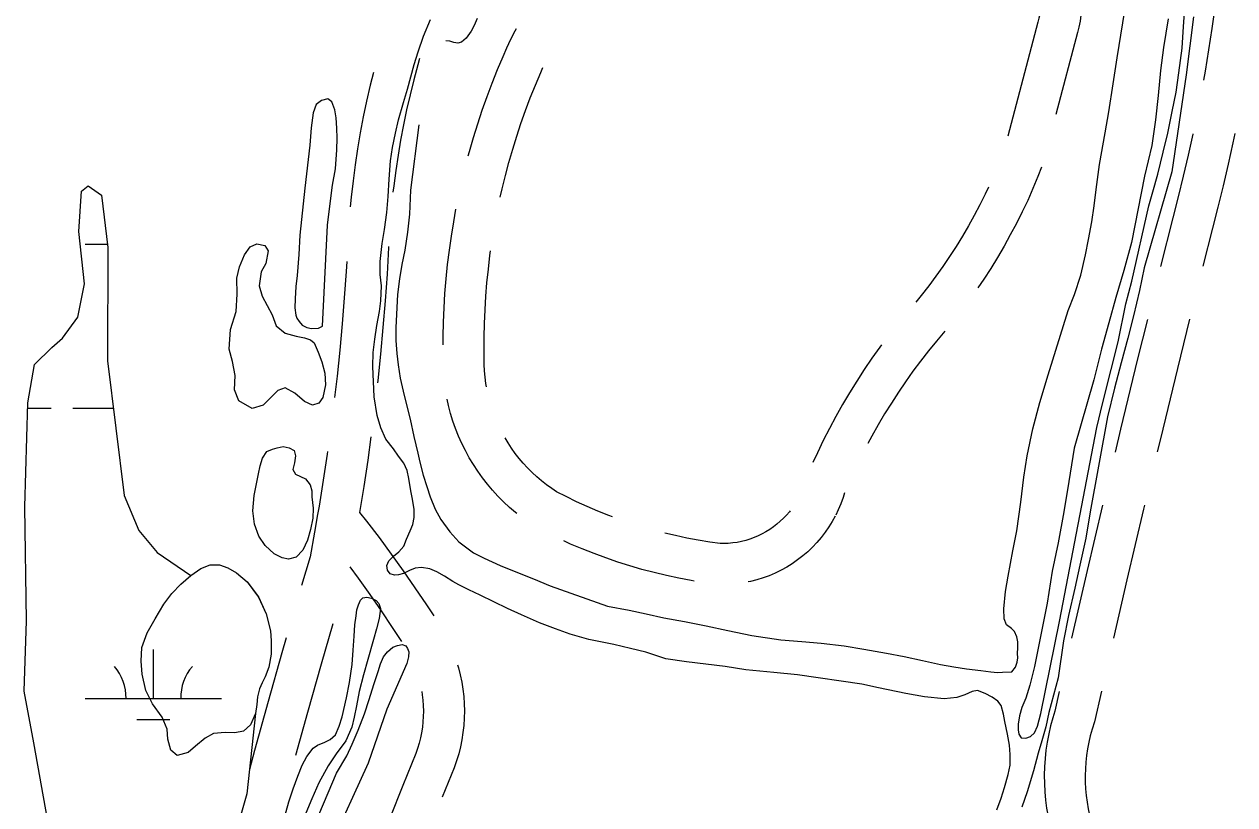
# Model space of a CAD drawing. Extents: x 3535183 to 3573198, y 534952 to 560562.
# Drawn here: x 3560757 to 3561643, y 550189 to 550760 of the extents above; entities that cross this region are included whole.
import ezdxf

# ---------------------------------------------------------------- set-up
doc = ezdxf.new("R2010")
doc.units = 0
for name, color, linetype in [('V-ROAD-CNTR', 7, 'Continuous'), ('V-TOPO-SHOR', 7, 'Continuous'), ('V-WETL-SWMP', 7, 'Continuous')]:
    doc.layers.add(name, color=color, linetype=linetype)

msp = doc.modelspace()

# ---------------------------------------------------------------- linework, layer by layer
at = {"layer": 'V-ROAD-CNTR'}
for points in [[(3561634.04, 550818.5), (3561632.54, 550803.96), (3561630.72, 550788.35), (3561628.71, 550772.76), (3561626.5, 550757.2), (3561624.09, 550741.67), (3561621.49, 550726.17), (3561620.28, 550719.48)], [(3561529.25, 550791.79), (3561529.75, 550789.48), (3561530.45, 550785.05), (3561530.89, 550780.57), (3561531.06, 550776.06), (3561530.97, 550771.57), (3561530.61, 550767.09), (3561529.99, 550762.63), (3561529.11, 550758.22), (3561528.08, 550754.3), (3561512.33, 550694.24)], [(3561501.04, 550775.49), (3561500.99, 550773.08), (3561500.77, 550770.35), (3561500.4, 550767.65), (3561499.86, 550764.97), (3561499.06, 550761.9), (3561477.19, 550678.51)], [(3561082, 550663.98), (3561082.88, 550667.27), (3561085.79, 550677.42), (3561088.92, 550687.51), (3561092.24, 550697.53), (3561095.76, 550707.49), (3561099.48, 550717.37), (3561103.4, 550727.18), (3561107.47, 550736.82), (3561110.16, 550743.07), (3561113.12, 550749.4), (3561116.28, 550755.64), (3561117.23, 550757.37)], [(3561046.41, 550735.38), (3561045.06, 550730.7), (3561042.13, 550719.79), (3561039.4, 550708.82), (3561036.88, 550697.8), (3561034.57, 550686.74), (3561032.47, 550675.63), (3561030.58, 550664.48), (3561028.9, 550653.31), (3561027.43, 550642.1), (3561026.91, 550637.42)], [(3561012.54, 550725.13), (3561010.22, 550715.78), (3561007.57, 550704.21), (3561005.15, 550692.59), (3561002.94, 550680.92), (3561000.95, 550669.22), (3560999.19, 550657.48), (3560997.65, 550645.71), (3560996.33, 550633.92), (3560995.66, 550626.67)], [(3561105.49, 550633.89), (3561106.85, 550639.96), (3561109.22, 550649.64), (3561111.79, 550659.26), (3561114.54, 550668.84), (3561117.49, 550678.35), (3561120.62, 550687.81), (3561123.94, 550697.2), (3561127.45, 550706.52), (3561131.15, 550715.78), (3561135.07, 550725.04), (3561136.65, 550728.73)], [(3561612.59, 550680.22), (3561612.51, 550679.88), (3561609.13, 550664.53), (3561605.56, 550649.23), (3561601.79, 550633.97), (3561597.79, 550618.6), (3561588.89, 550583.08)], [(3561643.26, 550680.41), (3561641.85, 550673.61), (3561638.39, 550657.9), (3561634.73, 550642.22), (3561630.87, 550626.59), (3561626.86, 550611.18), (3561619.84, 550583.2)], [(3561501.85, 550655.65), (3561499.15, 550648.82), (3561495.48, 550640.11), (3561491.62, 550631.48), (3561487.57, 550622.94), (3561483.33, 550614.49), (3561478.91, 550606.13), (3561474.31, 550597.87), (3561469.52, 550589.72), (3561464.56, 550581.67), (3561459.42, 550573.73), (3561455.18, 550567.47)], [(3561463.03, 550641.2), (3561460.6, 550636.09), (3561456.66, 550628.22), (3561452.55, 550620.45), (3561448.26, 550612.76), (3561443.81, 550605.18), (3561439.2, 550597.69), (3561434.42, 550590.31), (3561429.48, 550583.03), (3561424.38, 550575.86), (3561419.13, 550568.8), (3561413.72, 550561.87), (3561409.69, 550556.92)], [(3561063.7, 550525.59), (3561063.71, 550531.71), (3561063.92, 550542.27), (3561064.35, 550552.82), (3561064.99, 550563.36), (3561065.84, 550573.89), (3561066.9, 550584.4), (3561068.17, 550594.88), (3561069.65, 550605.34), (3561071.34, 550615.76), (3561073.02, 550625.01)], [(3561023.71, 550597.56), (3561023.67, 550596.88), (3561022.53, 550577.41), (3561021.17, 550557.89), (3561019.58, 550538.4), (3561017.78, 550518.92), (3561015.76, 550499.46), (3561015.58, 550497.91)], [(3561095.4, 550494.86), (3561094.96, 550497.34), (3561094.33, 550501.96), (3561093.88, 550506.6), (3561093.63, 550511.26), (3561093.56, 550515.93), (3561093.7, 550521.08), (3561093.7, 550531.39), (3561093.91, 550541.35), (3561094.32, 550551.3), (3561094.92, 550561.25), (3561095.72, 550571.18), (3561096.72, 550581.09), (3561097.92, 550590.98), (3561098.42, 550594.53)], [(3560993.03, 550586.76), (3560992.59, 550579.33), (3560991.25, 550560.16), (3560989.69, 550540.99), (3560987.92, 550521.85), (3560985.94, 550502.73), (3560984.14, 550487.17)], [(3561579.24, 550544.26), (3561572.14, 550515.45), (3561559.6, 550463.83), (3561555.6, 550447.1)], [(3561610.17, 550544.39), (3561601.28, 550508.32), (3561588.76, 550456.8), (3561586.48, 550447.23)], [(3561431.01, 550535.62), (3561424.93, 550528.46), (3561419.01, 550521.19), (3561413.25, 550513.8), (3561407.64, 550506.28), (3561402.2, 550498.65), (3561396.92, 550490.91), (3561391.82, 550483.05), (3561386.87, 550475.08), (3561382.1, 550467.01), (3561377.51, 550458.85), (3561374.56, 550453.34)], [(3561384.7, 550525.7), (3561383.4, 550523.96), (3561377.59, 550515.81), (3561371.95, 550507.53), (3561366.49, 550499.14), (3561361.21, 550490.63), (3561356.12, 550482), (3561351.2, 550473.28), (3561346.48, 550464.45), (3561341.95, 550455.52), (3561337.61, 550446.49), (3561334.42, 550439.48)], [(3561117.63, 550402.1), (3561116.71, 550402.83), (3561112.24, 550406.65), (3561107.93, 550410.65), (3561103.79, 550414.82), (3561099.81, 550419.15), (3561096.02, 550423.65), (3561092.41, 550428.28), (3561088.99, 550433.07), (3561085.77, 550437.98), (3561082.75, 550443.03), (3561079.93, 550448.19), (3561077.33, 550453.46), (3561074.94, 550458.83), (3561072.77, 550464.3), (3561070.82, 550469.84), (3561069.1, 550475.46), (3561067.61, 550481.15), (3561066.58, 550485.8)], [(3561010.73, 550458.2), (3561008.38, 550441.25), (3561005.49, 550421.9), (3561002.45, 550402.99)], [(3561187.73, 550399.74), (3561184.83, 550400.81), (3561176.91, 550403.96), (3561169.06, 550407.3), (3561161.3, 550410.82), (3561153.63, 550414.53), (3561146.63, 550418.11), (3561143.19, 550420.39), (3561139.41, 550423.13), (3561135.75, 550426.02), (3561132.2, 550429.05), (3561128.78, 550432.23), (3561125.49, 550435.54), (3561122.34, 550438.98), (3561119.33, 550442.54), (3561116.46, 550446.22), (3561113.75, 550450.02), (3561111.19, 550453.92), (3561109.06, 550457.49)], [(3560978.96, 550447.51), (3560978.69, 550445.52), (3560975.85, 550426.5), (3560972.79, 550407.53), (3560971.75, 550401.52), (3560969.52, 550388.58), (3560966.17, 550370.38), (3560959.95, 550349.48)], [(3561357.45, 550417.2), (3561356.43, 550413.84), (3561354.81, 550409.34), (3561352.96, 550404.93), (3561351.05, 550400.97)], [(3561546.32, 550408.19), (3561535.1, 550360.44), (3561523.63, 550310.8)], [(3561577.18, 550408.33), (3561576.44, 550405.24), (3561564.32, 550353.63), (3561554.45, 550310.95)], [(3561002.45, 550402.99), (3561007.56, 550396.49), (3561016.69, 550384.51), (3561025.63, 550372.4), (3561034.4, 550360.16), (3561042.99, 550347.78), (3561051.39, 550335.28), (3561056.71, 550327.12)], [(3561317.68, 550404.22), (3561317.12, 550403.5), (3561315.02, 550401.04), (3561312.79, 550398.68), (3561310.45, 550396.45), (3561308, 550394.33), (3561305.44, 550392.35), (3561302.78, 550390.5), (3561300.02, 550388.79), (3561297.19, 550387.22), (3561294.28, 550385.8), (3561291.3, 550384.53), (3561288.25, 550383.42), (3561285.16, 550382.46), (3561282.02, 550381.67), (3561278.84, 550381.04), (3561275.63, 550380.57), (3561272.41, 550380.26), (3561269.17, 550380.13), (3561266.52, 550380.15), (3561258.87, 550381.22), (3561250.46, 550382.6), (3561242.08, 550384.19), (3561233.74, 550385.97), (3561225.9, 550387.85)], [(3561350.69, 550400.28), (3561348.58, 550396.43), (3561346.08, 550392.36), (3561343.36, 550388.42), (3561340.45, 550384.63), (3561337.35, 550380.98), (3561334.06, 550377.51), (3561330.61, 550374.21), (3561326.98, 550371.09), (3561323.2, 550368.16), (3561319.27, 550365.43), (3561315.22, 550362.91), (3561311.03, 550360.59), (3561306.73, 550358.5), (3561302.33, 550356.63), (3561297.84, 550354.98), (3561293.27, 550353.57), (3561288.63, 550352.4), (3561287.04, 550352.08)], [(3561247.37, 550352.71), (3561245.23, 550353.06), (3561236.15, 550354.78), (3561227.12, 550356.71), (3561218.12, 550358.86), (3561209.19, 550361.23), (3561200.31, 550363.8), (3561191.5, 550366.59), (3561182.76, 550369.59), (3561174.09, 550372.8), (3561165.5, 550376.21), (3561156.99, 550379.83), (3561152.07, 550382.06)], [(3560995.27, 550363.01), (3561001.37, 550354.75), (3561009.88, 550342.87), (3561018.22, 550330.86), (3561026.37, 550318.73), (3561033.02, 550308.52)], [(3560982.9, 550321.26), (3560974.35, 550291.81), (3560964.3, 550256.34), (3560955.65, 550225.05)], [(3560948.71, 550311.09), (3560945.52, 550300.08), (3560935.41, 550264.43), (3560925.54, 550228.71), (3560921.78, 550214.79)], [(3561074.17, 550291.32), (3561074.84, 550289.09), (3561076.15, 550283.94), (3561077.22, 550278.74), (3561078.06, 550273.48), (3561078.67, 550268.2), (3561079.04, 550262.91), (3561079.17, 550257.59), (3561079.07, 550252.27), (3561078.73, 550246.97), (3561078.15, 550241.69), (3561077.34, 550236.43), (3561076.29, 550231.22), (3561075.01, 550226.07), (3561073.51, 550220.96), (3561071.75, 550215.86), (3561063.01, 550194.4)], [(3561047.96, 550271.76), (3561048.33, 550269.4), (3561048.79, 550265.45), (3561049.06, 550261.48), (3561049.16, 550257.5), (3561049.09, 550253.53), (3561048.83, 550249.56), (3561048.4, 550245.61), (3561047.79, 550241.68), (3561047.01, 550237.78), (3561046.05, 550233.92), (3561044.93, 550230.11), (3561043.66, 550226.43), (3561034.14, 550203.07), (3561024.69, 550179.17), (3561023.6, 550176.35)], [(3561514.76, 550271.79), (3561511.51, 550257.5), (3561509.95, 550252.56), (3561508.36, 550246.69), (3561507, 550240.76), (3561505.88, 550234.79), (3561504.99, 550228.77), (3561504.34, 550222.72), (3561503.93, 550216.65), (3561503.76, 550210.57), (3561503.83, 550204.5), (3561504.14, 550198.42), (3561504.69, 550192.36), (3561505.49, 550186.33), (3561506.51, 550180.34), (3561507.78, 550174.39), (3561508.05, 550173.33)], [(3561545.56, 550271.95), (3561540.49, 550249.66), (3561538.75, 550244.13), (3561537.47, 550239.4), (3561536.37, 550234.63), (3561535.47, 550229.82), (3561534.75, 550224.98), (3561534.23, 550220.11), (3561533.9, 550215.22), (3561533.77, 550210.33), (3561533.82, 550205.44), (3561534.07, 550200.55), (3561534.52, 550195.68), (3561535.15, 550190.82), (3561535.98, 550185.99), (3561537, 550181.21), (3561538.2, 550176.46), (3561539, 550173.77)]]:
    msp.add_lwpolyline(points, dxfattribs=at)
at = {"layer": 'V-TOPO-SHOR'}
for points in [[(3561045.72, 550686.8), (3561039.81, 550638.82), (3561038.91, 550621.24), (3561037.51, 550608.15), (3561035.61, 550595.06), (3561033.46, 550584.5), (3561031.65, 550574.11), (3561030.17, 550562.46), (3561029, 550538.38), (3561029.05, 550528.83), (3561029.78, 550519.36), (3561030.68, 550510.99), (3561032.25, 550501.35), (3561034.25, 550491.63), (3561036.83, 550481.65), (3561039.5, 550471.16), (3561042.25, 550458.47), (3561045.08, 550446.29), (3561046.66, 550439.7), (3561049.08, 550430.31), (3561051.59, 550421.93), (3561054.1, 550414.41), (3561057.7, 550405.43), (3561061.9, 550397.81), (3561068.55, 550388.83), (3561075.2, 550381.54), (3561085.9, 550373.4), (3561093.75, 550369.48), (3561105.48, 550364.12), (3561116.79, 550359.52), (3561129.87, 550354.4), (3561141.94, 550349.12), (3561183.97, 550334.36), (3561199.85, 550331.26), (3561212.18, 550328.77), (3561225.18, 550325.77), (3561240.3, 550323.02), (3561256.26, 550319.83), (3561271.96, 550316.4), (3561289.7, 550312.71), (3561310.9, 550309.59), (3561326.36, 550308.53), (3561340.39, 550307.13), (3561357.2, 550305.21), (3561371.64, 550302.8), (3561388.19, 550299.87), (3561401.2, 550297.46), (3561414.71, 550294.54), (3561427.8, 550291.71), (3561437.43, 550289.82), (3561446.89, 550288.43), (3561457.36, 550287.13), (3561464.62, 550286.26), (3561469.61, 550285.82), (3561473.16, 550286.06), (3561480.09, 550286.21), (3561482.81, 550289.75), (3561483.83, 550293.29), (3561484.35, 550296.5), (3561484.27, 550299.63), (3561484.29, 550303.77), (3561484.47, 550308.08), (3561483.72, 550311.97), (3561482.05, 550315.86), (3561479.69, 550317.9), (3561476.15, 550320.53), (3561474.47, 550324.93), (3561474.24, 550332.45), (3561475.3, 550344.95), (3561477.28, 550356.36), (3561480.81, 550374.94), (3561483.73, 550389.46), (3561486.68, 550410.58), (3561488.85, 550428.66), (3561491.27, 550444.45), (3561495.39, 550464.13), (3561500.61, 550483.46), (3561506.6, 550503.81), (3561521.29, 550550.83), (3561525.98, 550562.56), (3561530.42, 550576.66), (3561534.02, 550591.6), (3561536.25, 550602.83), (3561538.5, 550615.76), (3561540.31, 550627.41), (3561541.79, 550639.32), (3561544.22, 550657.74), (3561548.44, 550680.96), (3561551.1, 550696.33), (3561554.3, 550716.69), (3561557.24, 550735.78), (3561566.91, 550796.42)], [(3561594.43, 550764.47), (3561590.98, 550743.36), (3561588.81, 550726.47), (3561587.14, 550708.14), (3561585.23, 550690.48), (3561582.62, 550671.56), (3561577.14, 550649.18), (3561567.6, 550600.54), (3561562.12, 550580.11), (3561556.05, 550560.44), (3561550.92, 550541.86), (3561545.79, 550522.44), (3561540.05, 550500.15), (3561525.68, 550450.09), (3561521.63, 550425.51), (3561518, 550403.47), (3561514.04, 550380.58), (3561509.66, 550360.06), (3561505.95, 550336.58), (3561496.58, 550290.05), (3561493.23, 550276.45), (3561490.16, 550267), (3561487.43, 550260.08), (3561485.64, 550253.91), (3561484.69, 550247.83), (3561484.59, 550243.78), (3561485.09, 550240.56), (3561486.85, 550238.02), (3561490.15, 550237.76), (3561493.79, 550238.93), (3561496.5, 550241.62), (3561498.88, 550246.52), (3561501.36, 550255.8), (3561514.94, 550323.11), (3561542.21, 550465.07), (3561546.41, 550482.47), (3561552.83, 550507.72), (3561557.97, 550527.98), (3561563.47, 550555.68), (3561567.76, 550572.31), (3561580.36, 550627.45), (3561583.27, 550637.67), (3561586.87, 550650.75), (3561590.89, 550666.63), (3561594.23, 550680.65), (3561597.33, 550696.52), (3561600.25, 550710.8), (3561602.41, 550724.82), (3561604.84, 550742.97), (3561605.74, 550758.69), (3561606.98, 550775.42)], [(3561039.92, 550418.85), (3561038.43, 550427.81), (3561037.35, 550433.56), (3561034.91, 550438.97), (3561030.87, 550444.23), (3561027.18, 550449.57), (3561021.71, 550456.6), (3561017.93, 550464.89), (3561015.43, 550473.86), (3561013.02, 550487.64), (3561012.08, 550509.78), (3561012.29, 550520.09), (3561013.5, 550529.89), (3561015.14, 550539.78), (3561016.95, 550550.16), (3561017.99, 550557.94), (3561018.54, 550568.92), (3561017.46, 550577.29), (3561017.41, 550586.67), (3561018.98, 550599.93), (3561020.62, 550610.15), (3561022.52, 550622.57), (3561023.4, 550634.4), (3561024.21, 550647.07), (3561025.18, 550660.5), (3561026.57, 550670.13), (3561028.72, 550680.69), (3561030.94, 550690.4), (3561034.54, 550703.06), (3561037.44, 550712.77), (3561039.93, 550721.97), (3561042.32, 550731.01), (3561045.31, 550740.21), (3561049.24, 550751.6), (3561054.35, 550763.92)], [(3561088.66, 550764.57), (3561086.36, 550759.51), (3561084.23, 550755.37), (3561080.42, 550750.32), (3561077.11, 550747.28), (3561074.4, 550746.45), (3561071.36, 550746.96), (3561068.58, 550747.99), (3561065.62, 550748.17)], [(3561613.03, 550765.94), (3561607.64, 550723.28), (3561597.18, 550652.41), (3561576.91, 550582), (3561573.48, 550565.36), (3561569.1, 550546.87), (3561564.91, 550530.49), (3561559.95, 550512.59), (3561555.24, 550493.93), (3561550.1, 550472.99), (3561537.44, 550403.48), (3561534.16, 550384.14), (3561529.7, 550364.3), (3561526.1, 550347.41), (3561521.46, 550327.48), (3561517.77, 550308.9), (3561513.96, 550281.87), (3561507.03, 550256.38), (3561504.8, 550245.91), (3561501.97, 550235.77), (3561499.41, 550226.57), (3561495.98, 550213.65), (3561491.2, 550198.37), (3561487.27, 550187.23)], [(3560975.37, 550539.45), (3560979.07, 550613.19), (3560980.81, 550629.15), (3560982.72, 550642.5), (3560984.72, 550654.63), (3560985.79, 550668.35), (3560985.92, 550677.12), (3560985.75, 550684.32), (3560985.31, 550691.97), (3560984.21, 550697.86), (3560982.08, 550703.56), (3560979.29, 550705.72), (3560974.53, 550704.61), (3560970.69, 550701.73), (3560968.43, 550695.67), (3560966.99, 550684.56), (3560966.11, 550671.96), (3560962.45, 550640.51)], [(3560962.45, 550640.51), (3560958.79, 550605.89), (3560957.99, 550591.7), (3560956.73, 550576.48), (3560955.86, 550568.27), (3560955.27, 550559.31), (3560954.97, 550552.78), (3560955.7, 550547.36), (3560956.62, 550545.11), (3560958.2, 550542.68), (3560960.53, 550540.15), (3560963.79, 550538.37), (3560967.33, 550537.61), (3560972.28, 550537.87), (3560975.37, 550539.45)], [(3560972.13, 550520.32), (3560974.81, 550513.22), (3560977.03, 550504.99), (3560977.46, 550496.4), (3560975.66, 550487.17), (3560972.66, 550482.88), (3560968.08, 550481.59), (3560962.02, 550484.22), (3560954.95, 550490.32), (3560947.86, 550494.08), (3560942.53, 550492.32), (3560936.82, 550486.27), (3560931.76, 550481.43), (3560923.72, 550478.94), (3560913.94, 550484.67), (3560910.88, 550492.61), (3560911.29, 550503.25), (3560909.37, 550513.44), (3560906.88, 550522.41), (3560908.05, 550536.97), (3560912.1, 550550.12), (3560912.9, 550562.82), (3560912.65, 550574.49), (3560914.64, 550582.88), (3560918.13, 550591.65), (3560922.35, 550597.42), (3560927.21, 550599.74), (3560932.99, 550598.51), (3560935.5, 550594.48), (3560933.88, 550585.34), (3560930.5, 550579.09), (3560928.88, 550568.92), (3560931.19, 550561.26), (3560938.33, 550547.6), (3560941.29, 550539.56), (3560948, 550534.13), (3560955.92, 550531.95), (3560962.08, 550530.72), (3560966.56, 550529.3), (3560969.16, 550527.06), (3560972.13, 550520.32)], [(3560967.57, 550414.37), (3560968.48, 550406.06), (3560968.17, 550398.68), (3560966.46, 550390.57), (3560964.29, 550382.73), (3560961, 550375.27), (3560956.03, 550370.15), (3560950.52, 550368.77), (3560945.85, 550369.82), (3560939.98, 550372.64), (3560933.28, 550378.73), (3560928.73, 550385.46), (3560925.4, 550394.44), (3560924.31, 550404.15), (3560925.28, 550415.26), (3560926.99, 550423.84), (3560928.42, 550431.12), (3560929.74, 550437.19), (3560931.26, 550442.69), (3560934.45, 550447.53), (3560938.66, 550449.38), (3560942.2, 550450.21), (3560946.5, 550451.13), (3560950.79, 550450.37), (3560954.62, 550448.4), (3560955.54, 550444.38), (3560954.68, 550439.25), (3560953.54, 550434.4), (3560955.49, 550431.03), (3560959.31, 550429.24), (3560962.76, 550427.46), (3560966.29, 550423.24), (3560967.49, 550418.66), (3560967.57, 550414.37)], [(3561469.1, 550185.26), (3561472.25, 550193.78), (3561474.65, 550201.63), (3561477.3, 550211), (3561478.76, 550217.84), (3561478.79, 550225.7), (3561478.3, 550232.63), (3561476.89, 550240.67), (3561474.98, 550249.8), (3561473.98, 550255.3), (3561472.31, 550261.64), (3561469.71, 550264.69), (3561465.58, 550267.58), (3561460.43, 550270.39), (3561454.78, 550272.52), (3561450.97, 550271.94), (3561445.55, 550269.42), (3561439.71, 550267.41), (3561430.42, 550266.51), (3561415.97, 550268), (3561402.37, 550270.33), (3561382.27, 550274.45), (3561370.11, 550277.11), (3561323.15, 550283.95), (3561305.83, 550285.7), (3561285.14, 550287.71), (3561270.19, 550290.13), (3561241.89, 550293.52), (3561226.68, 550295.85), (3561212, 550300.63), (3561200.93, 550303.37), (3561188.52, 550306.2), (3561170.37, 550309.81), (3561156.69, 550313.92), (3561145.89, 550317.76), (3561134.07, 550322.1), (3561120.99, 550327.9), (3561110.87, 550332.58), (3561100.83, 550337.51), (3561090.7, 550342.45), (3561082.43, 550346.2), (3561075.18, 550350.02), (3561070.71, 550352.49), (3561064.55, 550356.31), (3561059.07, 550359.46), (3561054, 550361.76), (3561047.67, 550362.71), (3561043.19, 550362.05), (3561038.96, 550360.45), (3561034.64, 550358.19), (3561030.92, 550357.19), (3561028.04, 550356.94), (3561024.84, 550357.97), (3561022.82, 550360.76), (3561022.49, 550364.15), (3561023.77, 550367.61), (3561027.33, 550370.89), (3561031.23, 550374), (3561034.79, 550378.21), (3561036.75, 550383.45), (3561039.56, 550389.52), (3561041.35, 550394.08), (3561042.47, 550399.15), (3561042.49, 550405.06), (3561041.16, 550412.59), (3561039.92, 550418.85)], [(3560937.77, 550299.26), (3560936.06, 550289.65), (3560933.33, 550282.66), (3560931.07, 550278.09), (3560929.29, 550273.8), (3560927.77, 550267.92), (3560927.29, 550262.42), (3560926.33, 550255.6), (3560922.66, 550247.31), (3560917.51, 550242.75), (3560911.06, 550241.65), (3560903.97, 550241.86), (3560895.56, 550241.05), (3560889.48, 550237.71), (3560882.37, 550231.76), (3560877.03, 550227.11), (3560868.81, 550225.08), (3560864.25, 550228.93), (3560861.94, 550236.87), (3560861.5, 550244.25), (3560857.79, 550253.13), (3560850.82, 550262.77), (3560845.91, 550272.59), (3560843.24, 550284.45), (3560842.43, 550293.98), (3560843.03, 550303.97), (3560846.98, 550314.69), (3560852.81, 550325.03), (3560859.19, 550335.66), (3560865.01, 550343.67), (3560871.66, 550350.46), (3560878.87, 550356.69), (3560886.17, 550361.99), (3560893.09, 550364.58), (3560899.81, 550364.46), (3560905.96, 550362.48), (3560912.39, 550358.82), (3560920.12, 550352.16), (3560928.48, 550341.03), (3560934.14, 550328.59), (3560937.18, 550316.35), (3560937.71, 550308.97), (3560937.77, 550299.26)], [(3560968.43, 550230.31), (3560971.67, 550232.49), (3560977.09, 550234.79), (3560980.84, 550236.71), (3560984.72, 550240.19), (3560987.58, 550246.37), (3560989.67, 550253.33), (3560992.94, 550267.25), (3560995.17, 550278.47), (3560997.02, 550291.63), (3560997.71, 550302.08), (3560998.39, 550312.27), (3560999.06, 550320.65), (3560999.85, 550327.23), (3561000.52, 550331.74), (3561001.56, 550335.22), (3561003.12, 550338.7), (3561004.93, 550340.51), (3561007.77, 550341.01), (3561011.25, 550340.09), (3561014.6, 550338.54), (3561016.66, 550336.33), (3561017.68, 550332.59), (3561016.88, 550325.24), (3561014.92, 550317.76), (3561012.7, 550309.9), (3561008.39, 550295.33), (3561005.39, 550283.99), (3561002.25, 550271.74), (3561000.28, 550261.42), (3560998.57, 550252.91), (3560996.74, 550245.82), (3560992.45, 550235.77), (3560985.32, 550226.25), (3560979.49, 550217.49), (3560972.6, 550205), (3560967.4, 550193.28), (3560960.77, 550176.78)], [(3560969.92, 550175.2), (3560985.66, 550212.05), (3560993.19, 550224.8), (3560996.96, 550233.3), (3561001.38, 550243.48), (3561006.06, 550255.47), (3561009.58, 550266.04), (3561012.85, 550276.86), (3561016.1, 550286.4), (3561017.67, 550292.07), (3561020.01, 550297.23), (3561022.99, 550300.83), (3561026.75, 550304.3), (3561030.1, 550305.45), (3561033.59, 550306.34), (3561036.43, 550305.3), (3561037.58, 550303.36), (3561038.48, 550300.78), (3561038.33, 550297.3), (3561037.03, 550292.4), (3561022.33, 550258.9), (3561008.78, 550219.46), (3560980.57, 550157.88)], [(3560947.49, 550179.54), (3560950.75, 550191.01), (3560953.75, 550200.55), (3560957.14, 550209.83), (3560960.39, 550217.94), (3560963.77, 550224.26), (3560968.43, 550230.31)]]:
    msp.add_lwpolyline(points, dxfattribs=at)
at = {"layer": 'V-WETL-SWMP'}
for p, q in [((3560801.45, 550599.34), (3560817.86, 550599.34)), ((3560759.45, 550479.27), (3560776.61, 550479.27)), ((3560792.61, 550479.27), (3560822.19, 550479.27)), ((3560851.45, 550266.67), (3560851.45, 550302.67)), ((3560801.45, 550266.67), (3560901.45, 550266.67)), ((3560839.45, 550251.24), (3560863.45, 550251.24))]:
    msp.add_line(p, q, dxfattribs=at)
for points in [[(3560774.03, 550178.46), (3560764.04, 550234.27), (3560756.9, 550272.13), (3560758.53, 550323.53), (3560757.36, 550406.96), (3560759.57, 550483.1), (3560764.51, 550511.21), (3560777.17, 550523.78), (3560784.95, 550530.54), (3560796.16, 550546.02), (3560801.09, 550570.26), (3560796.86, 550608.59), (3560798.9, 550638.17)], [(3560798.9, 550638.17), (3560803.77, 550642.03), (3560813.44, 550635.2), (3560818.16, 550596.87), (3560817.87, 550513.94), (3560830.14, 550415.44), (3560840.73, 550389.7), (3560854.25, 550373.64), (3560878.87, 550356.69)], [(3560878.87, 550356.69), (3560886.17, 550361.99), (3560893.09, 550364.58), (3560899.81, 550364.46), (3560905.96, 550362.48), (3560912.39, 550358.82), (3560920.12, 550352.16), (3560928.48, 550341.02), (3560934.14, 550328.59), (3560937.18, 550316.35), (3560937.71, 550308.97), (3560937.77, 550299.26), (3560936.06, 550289.65), (3560933.33, 550282.66), (3560931.07, 550278.09), (3560929.29, 550273.8), (3560927.77, 550267.92), (3560927.29, 550262.42), (3560926.33, 550255.6), (3560919.82, 550196.94), (3560895.27, 550110.21)]]:
    msp.add_lwpolyline(points, dxfattribs=at)
for centre, start, end in [((3560796.21, 550267.14), 359.22818, 40.77184), ((3560906.7, 550267.14), 139.22818, 180.77184)]:
    msp.add_arc(centre, 35.25, start, end, dxfattribs=at)

doc.saveas('drawing.dxf')
